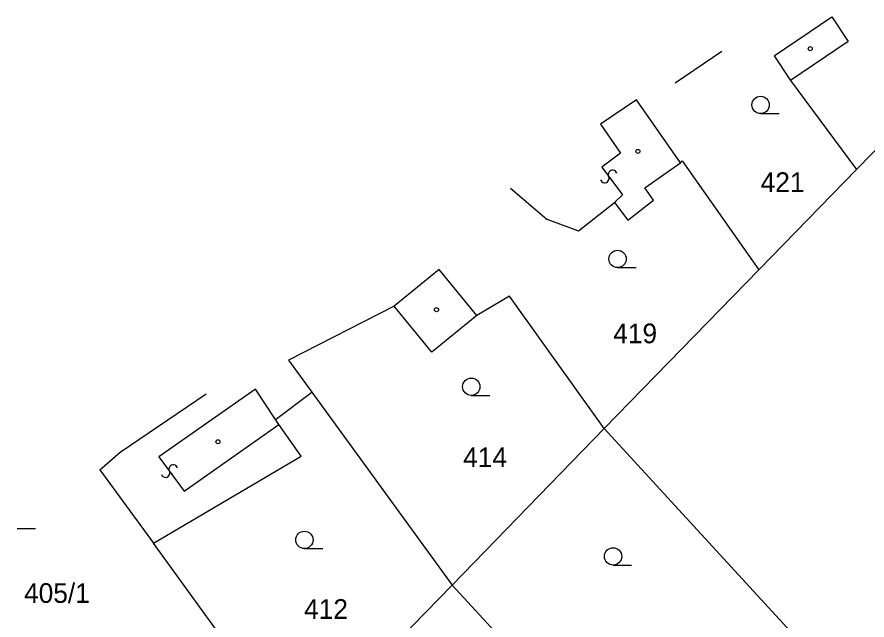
# Model space of a CAD drawing. Extents: x -469926 to -462499, y -1098642 to -1092733.
# Drawn here: x -467845.2 to -467771.7, y -1096906.5 to -1096854.4 of the extents above; entities that cross this region are included whole.
import ezdxf

# ---------------------------------------------------------------- set-up
doc = ezdxf.new("R2010")
doc.units = 0
for name, color, linetype in [('Vrstva 1', 7, 'Continuous'), ('Vrstva 25', 7, 'Continuous'), ('Vrstva 4', 7, 'Continuous'), ('Vrstva 50', 7, 'Continuous'), ('Vrstva 51', 7, 'Continuous')]:
    doc.layers.add(name, color=color, linetype=linetype)

msp = doc.modelspace()

# ---------------------------------------------------------------- linework, layer by layer
at = {"layer": 'Vrstva 1'}
for p, q in [((-467788.28, -1096860.05), (-467784.25, -1096857.31)), ((-467779.72, -1096857.72), (-467778.3, -1096859.83)), ((-467778.3, -1096859.83), (-467772.6, -1096867.54)), ((-467767.96, -1096862.78), (-467772.6, -1096867.54)), ((-467787.82, -1096866.97), (-467787.68, -1096866.78)), ((-467787.68, -1096866.78), (-467781.04, -1096876.22)), ((-467790.91, -1096869.11), (-467787.82, -1096866.97)), ((-467772.6, -1096867.54), (-467781.04, -1096876.22)), ((-467790.14, -1096870.2), (-467790.91, -1096869.11)), ((-467802.52, -1096869.14), (-467799.36, -1096871.84)), ((-467796.64, -1096872.84), (-467793.51, -1096870.39)), ((-467793.51, -1096870.39), (-467792.36, -1096871.91)), ((-467792.36, -1096871.91), (-467790.14, -1096870.2)), ((-467799.36, -1096871.84), (-467796.64, -1096872.84)), ((-467781.04, -1096876.22), (-467794.4, -1096889.94)), ((-467802.61, -1096878.49), (-467805.42, -1096880.17)), ((-467794.4, -1096889.94), (-467802.61, -1096878.49)), ((-467812.56, -1096879.35), (-467821.7, -1096884.01)), ((-467809.31, -1096883.34), (-467812.56, -1096879.35)), ((-467805.42, -1096880.17), (-467809.31, -1096883.34)), ((-467821.7, -1096884.01), (-467819.69, -1096886.78)), ((-467822.83, -1096889.15), (-467819.69, -1096886.78)), ((-467819.69, -1096886.78), (-467807.56, -1096903.49)), ((-467822.55, -1096889.58), (-467822.83, -1096889.15)), ((-467820.62, -1096892.33), (-467822.55, -1096889.58)), ((-467794.4, -1096889.94), (-467807.56, -1096903.49)), ((-467794.4, -1096889.94), (-467765.84, -1096921.04)), ((-467838.02, -1096893.5), (-467836.26, -1096891.99)), ((-467833.39, -1096899.86), (-467820.62, -1096892.33)), ((-467838.02, -1096893.5), (-467833.39, -1096899.86)), ((-467820.87, -1096917.09), (-467833.39, -1096899.86)), ((-467807.56, -1096903.49), (-467819.04, -1096915.21)), ((-467807.56, -1096903.49), (-467793.87, -1096918.23))]:
    msp.add_line(p, q, dxfattribs=at)
at = {"layer": 'Vrstva 25'}
for p, q in [((-467780.89, -1096862.7), (-467779.29, -1096862.7)), ((-467793.26, -1096876.02), (-467791.66, -1096876.02)), ((-467805.9, -1096887.07), (-467804.3, -1096887.07)), ((-467845.18, -1096898.57), (-467843.58, -1096898.57)), ((-467820.33, -1096900.31), (-467818.73, -1096900.31)), ((-467793.64, -1096901.74), (-467792.04, -1096901.74))]:
    msp.add_line(p, q, dxfattribs=at)
for centre, radius in [((-467776.6, -1096857.09), 0.175), ((-467780.89, -1096861.95), 0.75), ((-467791.5, -1096865.97), 0.175), ((-467793.26, -1096875.27), 0.75), ((-467808.91, -1096879.66), 0.175), ((-467805.9, -1096886.32), 0.75), ((-467827.81, -1096891.08), 0.175), ((-467820.33, -1096899.56), 0.75), ((-467793.64, -1096900.99), 0.75)]:
    msp.add_circle(centre, radius, dxfattribs=at)
at = {"layer": 'Vrstva 4'}
for p, q in [((-467779.72, -1096857.72), (-467774.73, -1096854.35)), ((-467774.73, -1096854.35), (-467773.32, -1096856.46)), ((-467773.32, -1096856.46), (-467778.3, -1096859.83)), ((-467791.62, -1096861.5), (-467794.74, -1096863.63)), ((-467787.82, -1096866.97), (-467791.62, -1096861.5)), ((-467794.74, -1096863.63), (-467793, -1096866.13)), ((-467793, -1096866.13), (-467794.63, -1096867.33)), ((-467794.63, -1096867.33), (-467792.84, -1096869.73)), ((-467792.84, -1096869.73), (-467793.51, -1096870.39)), ((-467808.67, -1096876.17), (-467812.56, -1096879.35)), ((-467805.42, -1096880.17), (-467808.67, -1096876.17)), ((-467824.56, -1096886.53), (-467832.93, -1096892.38)), ((-467822.83, -1096889.15), (-467824.56, -1096886.53)), ((-467836.26, -1096891.99), (-467828.82, -1096886.93)), ((-467830.72, -1096895.34), (-467822.55, -1096889.58)), ((-467832.93, -1096892.38), (-467830.72, -1096895.34))]:
    msp.add_line(p, q, dxfattribs=at)
at = {"layer": 'Vrstva 51'}
for centre, radius, start, end in [((-467793.69, -1096867.97), 0.377, 18.92432, 206.58753), ((-467794.365, -1096868.303), 0.376, 199.60036, 25.91149), ((-467831.67, -1096893.448), 0.377, 18.92432, 206.58753), ((-467832.345, -1096893.781), 0.376, 199.60036, 25.91149)]:
    msp.add_arc(centre, radius, start, end, dxfattribs=at)

# ---------------------------------------------------------------- texts
at = {"layer": 'Vrstva 50'}
for s, p in [('421', (-467780.885, -1096869.48)), ('419', (-467793.63, -1096882.56)), ('414', (-467806.607, -1096893.27)), ('405/1', (-467844.571, -1096905.01)), ('412', (-467820.358, -1096906.39))]:
    msp.add_text(s, height=1.7, dxfattribs=at).set_placement(p)

doc.saveas('drawing.dxf')
